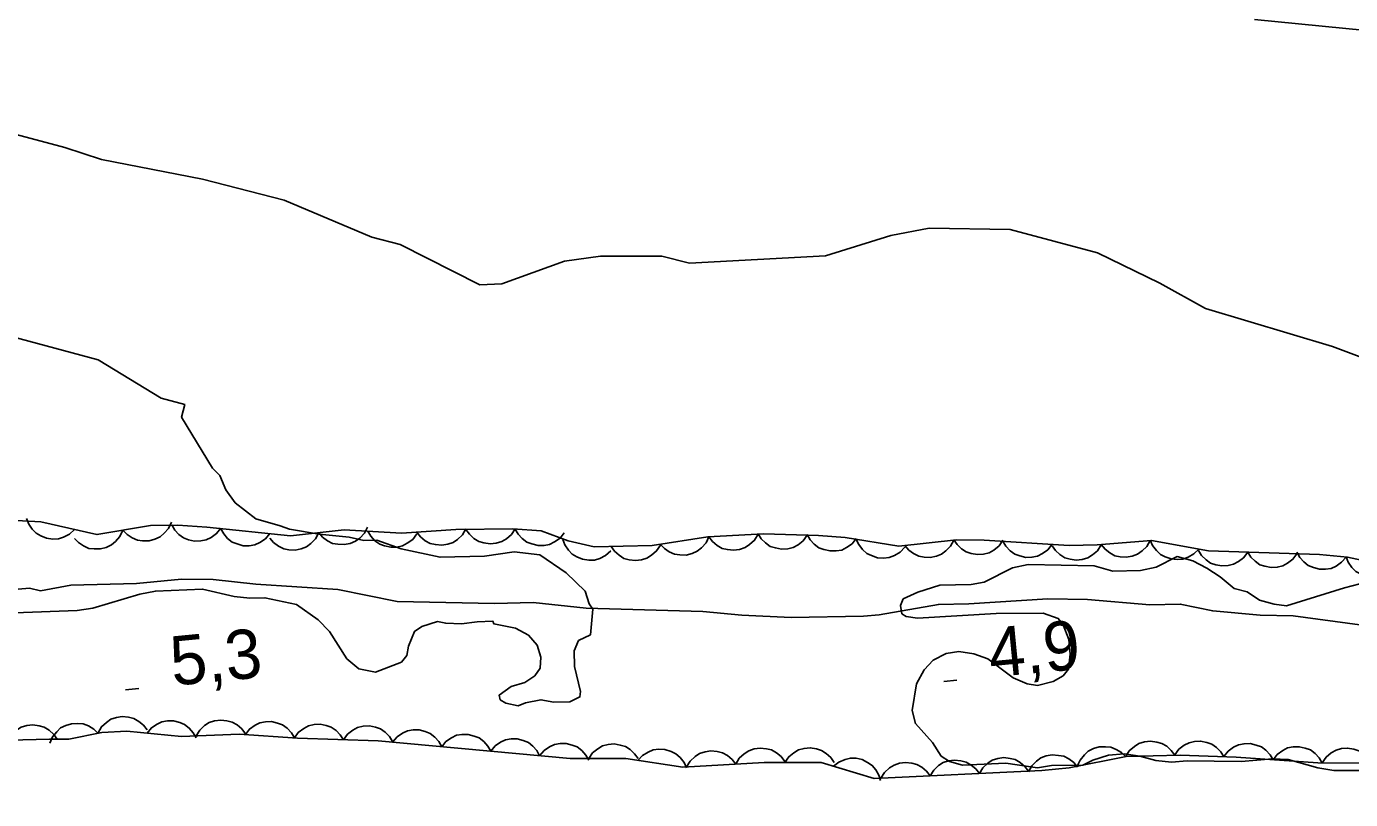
# Model space of a CAD drawing. Extents: x 336540 to 340074, y 5572036 to 5573747.
# Drawn here: x 336782.8 to 336863.5, y 5572640.4 to 5572687.6 of the extents above; entities that cross this region are included whole.
import ezdxf

# ---------------------------------------------------------------- set-up
doc = ezdxf.new("R2010")
doc.units = 0
for name, color, linetype in [('Niveau 1', 7, 'Continuous'), ('Niveau 2', 7, 'Continuous'), ('Niveau 22', 7, 'Continuous'), ('Niveau 3', 7, 'Continuous'), ('Niveau 44', 7, 'Continuous')]:
    doc.layers.add(name, color=color, linetype=linetype)

msp = doc.modelspace()

# ---------------------------------------------------------------- linework, layer by layer
at = {"layer": 'Niveau 1'}
for points in [[(336780.27, 5572669.08), (336787.14, 5572667.24), (336790.98, 5572664.89), (336792.43, 5572664.51), (336792.23, 5572663.75), (336794.11, 5572660.63), (336794.57, 5572660.19), (336794.93, 5572659.3), (336795.51, 5572658.52), (336796.77, 5572657.54), (336798.25, 5572657.12)], [(336798.25, 5572657.12), (336798.82, 5572656.91), (336800.63, 5572656.61), (336802.44, 5572656.42), (336803.35, 5572656.22), (336804.13, 5572656.24), (336805.61, 5572655.71), (336807.99, 5572655.2), (336810.7, 5572655.26), (336812.5, 5572655.53), (336814.08, 5572655.34), (336815.68, 5572654.25), (336816.84, 5572653.14), (336817.08, 5572652.36), (336817.31, 5572652.03), (336817.15, 5572650.47), (336816.43, 5572650.12), (336816.16, 5572649.49), (336816.18, 5572648.53), (336816.55, 5572647.02), (336816.51, 5572646.68), (336815.89, 5572646.38), (336814.93, 5572646.36), (336814.14, 5572646.51), (336813.19, 5572646.32), (336812.74, 5572646.14), (336812, 5572646.3), (336811.66, 5572646.51), (336811.6, 5572646.79), (336812.32, 5572647.32), (336813.16, 5572647.56), (336813.77, 5572647.97), (336814.1, 5572648.43), (336814.14, 5572649.11), (336813.9, 5572649.83), (336813.37, 5572650.44), (336812.58, 5572650.88), (336811.27, 5572651.13), (336811.21, 5572651.3), (336810.25, 5572651.27), (336809.3, 5572651.14), (336808.34, 5572651.17), (336807.83, 5572651.28), (336806.88, 5572650.97), (336806.43, 5572650.68), (336806.06, 5572649.77), (336805.96, 5572649.2), (336805.63, 5572648.8), (336804.06, 5572648.2), (336803.04, 5572648.4), (336802.3, 5572649.01), (336801.24, 5572650.67), (336800.55, 5572651.39), (336799.23, 5572652.32), (336797.31, 5572652.73), (336796.4, 5572652.71), (336795.44, 5572652.8), (336793.51, 5572653.26), (336790.64, 5572653.14), (336789.69, 5572652.95), (336786.83, 5572652.09), (336785.87, 5572651.96), (336782.04, 5572651.81)], [(336864.06, 5572653.57), (336863.11, 5572653.33), (336859.58, 5572652.23), (336858.84, 5572652.33), (336857.94, 5572652.59), (336857.19, 5572653.08), (336856.4, 5572653.29), (336855.54, 5572654), (336854.73, 5572654.54), (336853.88, 5572654.98), (336852.91, 5572655.24), (336851.63, 5572654.59), (336850.68, 5572654.4), (336848.99, 5572654.36), (336847.85, 5572654.67), (336843.84, 5572654.75), (336842.89, 5572654.56), (336841.16, 5572653.67), (336840.37, 5572653.54), (336838.46, 5572653.5), (336837.11, 5572653.07), (336836.22, 5572652.66), (336836.06, 5572652.26), (336836.13, 5572651.75), (336836.41, 5572651.59), (336837.09, 5572651.49), (336841.88, 5572651.77), (336844.76, 5572651.78), (336845.67, 5572651.46), (336845.96, 5572651.07), (336846.32, 5572650.18), (336846.39, 5572649.28), (336846.3, 5572648.37), (336845.97, 5572647.97), (336845.36, 5572647.62), (336844.41, 5572647.37)], [(336844.41, 5572647.37), (336843.78, 5572647.47), (336842.93, 5572647.85), (336841.38, 5572649), (336840.53, 5572649.31), (336839.62, 5572649.46), (336838.83, 5572649.33), (336838.05, 5572648.92), (336837.5, 5572648.34), (336837.02, 5572647.49), (336836.77, 5572645.85), (336836.96, 5572645.06), (336838, 5572643.9), (336838.53, 5572643.07), (336839.04, 5572642.74), (336839.84, 5572642.53), (336842.48, 5572642.65), (336844.41, 5572642.35), (336845.25, 5572642.49), (336847.17, 5572642.53), (336847.78, 5572642.83), (336848.73, 5572643.13), (336849.69, 5572643.21), (336850.65, 5572643.06), (336851.62, 5572642.8), (336852.58, 5572642.71), (336853.53, 5572642.79), (336856.81, 5572642.75), (336858.72, 5572642.91), (336859.68, 5572642.87), (336861.5, 5572642.35), (336862.46, 5572642.2), (336864.38, 5572642.19)]]:
    msp.add_lwpolyline(points, dxfattribs=at)
at = {"layer": 'Niveau 2'}
for points in [[(336864.44, 5572687.31), (336857.64, 5572688)], [(336780.31, 5572681.46), (336785.11, 5572680.18), (336787.35, 5572679.45), (336793.51, 5572678.25), (336798.49, 5572676.97), (336803.83, 5572674.71), (336805.56, 5572674.28), (336810.42, 5572671.81), (336811.76, 5572671.88), (336815.58, 5572673.26), (336817.77, 5572673.56), (336821.5, 5572673.56), (336823.2, 5572673.14), (336831.48, 5572673.58), (336835.47, 5572674.81), (336837.81, 5572675.26), (336842.73, 5572675.18), (336848.06, 5572673.76), (336851.86, 5572671.92), (336854.64, 5572670.37), (336862.39, 5572668.05), (336872.73, 5572664.16)]]:
    msp.add_lwpolyline(points, dxfattribs=at)
at = {"layer": 'Niveau 22'}
for points in [[(336781.33, 5572653.17), (336782.96, 5572653.32), (336783.64, 5572653.16), (336785.49, 5572653.5), (336789.48, 5572653.6), (336792.23, 5572653.86), (336794.15, 5572653.84), (336796.76, 5572653.55), (336801.75, 5572653.23), (336805.38, 5572652.51)], [(336805.38, 5572652.51), (336811.3, 5572652.38), (336813.66, 5572652.43), (336816.89, 5572652.09), (336824, 5572651.9), (336826.38, 5572651.67), (336829.39, 5572651.53), (336833.8, 5572651.61), (336834.76, 5572651.69), (336838.37, 5572652.32), (336840.23, 5572652.36), (336845.03, 5572652.67), (336847.46, 5572652.62), (336851.25, 5572652.3), (336853.11, 5572652.34), (336855.09, 5572651.93), (336857.97, 5572651.67), (336859.99, 5572651.62), (336867.36, 5572650.64)]]:
    msp.add_lwpolyline(points, dxfattribs=at)
at = {"layer": 'Niveau 3'}
for p, q in [((336788.82, 5572647.12), (336789.62, 5572647.2)), ((336838.69, 5572647.63), (336839.49, 5572647.71))]:
    msp.add_line(p, q, dxfattribs=at)
at = {"layer": 'Niveau 44'}
for points in [[(336865.01, 5572654.83), (336863.3, 5572655.2), (336861.6, 5572655.37), (336854.83, 5572655.59), (336851.36, 5572656.23), (336848.04, 5572655.95), (336846.33, 5572655.92), (336841.15, 5572656.25), (336839.47, 5572656.27), (336835.96, 5572655.87), (336832.69, 5572656.4), (336831.05, 5572656.53), (336827.71, 5572656.62), (336824.32, 5572656.44), (336820.91, 5572655.92), (336817.39, 5572655.83), (336815.8, 5572656.21), (336814.15, 5572656.8), (336812.43, 5572656.93), (336808.96, 5572656.89), (336805.64, 5572656.67), (336802.14, 5572656.87), (336798.87, 5572656.51), (336793.77, 5572657.03), (336792.01, 5572657.15), (336790.34, 5572657.13), (336787.07, 5572656.58), (336783.65, 5572657.36), (336780.29, 5572657.55)], [(336785.71, 5572656.89), (336785.41, 5572656.6), (336785.04, 5572656.42), (336784.73, 5572656.32), (336784.38, 5572656.31), (336784.01, 5572656.36), (336783.66, 5572656.5), (336783.37, 5572656.66), (336783.13, 5572656.91), (336782.92, 5572657.22), (336782.79, 5572657.56)], [(336788.66, 5572656.85), (336788.48, 5572656.47), (336788.21, 5572656.16), (336787.97, 5572655.95), (336787.64, 5572655.8), (336787.29, 5572655.71), (336786.9, 5572655.71), (336786.58, 5572655.74), (336786.26, 5572655.89), (336785.95, 5572656.09), (336785.7, 5572656.35)], [(336791.62, 5572657.34), (336791.44, 5572656.96), (336791.17, 5572656.66), (336790.92, 5572656.44), (336790.6, 5572656.3), (336790.25, 5572656.21), (336789.86, 5572656.21), (336789.54, 5572656.24), (336789.22, 5572656.38), (336788.91, 5572656.59), (336788.66, 5572656.85)], [(336794.63, 5572656.97), (336794.37, 5572656.64), (336794.04, 5572656.41), (336793.74, 5572656.26), (336793.4, 5572656.19), (336793.03, 5572656.18), (336792.66, 5572656.27), (336792.35, 5572656.38), (336792.07, 5572656.59), (336791.82, 5572656.86), (336791.63, 5572657.18)], [(336797.61, 5572656.64), (336797.34, 5572656.32), (336797, 5572656.1), (336796.7, 5572655.95), (336796.36, 5572655.9), (336795.99, 5572655.9), (336795.62, 5572656.01), (336795.31, 5572656.12), (336795.04, 5572656.35), (336794.8, 5572656.63), (336794.63, 5572656.94)], [(336803.57, 5572657.03), (336803.38, 5572656.66), (336803.09, 5572656.37), (336802.83, 5572656.17), (336802.5, 5572656.04), (336802.14, 5572655.97), (336801.76, 5572655.99), (336801.44, 5572656.04), (336801.12, 5572656.2), (336800.83, 5572656.43), (336800.59, 5572656.7)], [(336809.57, 5572656.93), (336809.36, 5572656.57), (336809.06, 5572656.29), (336808.79, 5572656.1), (336808.46, 5572655.99), (336808.09, 5572655.93), (336807.71, 5572655.97), (336807.39, 5572656.04), (336807.08, 5572656.21), (336806.8, 5572656.45), (336806.58, 5572656.73)], [(336812.57, 5572656.93), (336812.34, 5572656.58), (336812.03, 5572656.32), (336811.75, 5572656.15), (336811.41, 5572656.05), (336811.04, 5572656.02), (336810.66, 5572656.08), (336810.35, 5572656.16), (336810.05, 5572656.35), (336809.78, 5572656.6), (336809.57, 5572656.9)], [(336815.56, 5572656.69), (336815.3, 5572656.37), (336814.97, 5572656.13), (336814.67, 5572655.98), (336814.33, 5572655.92), (336813.96, 5572655.92), (336813.59, 5572656.01), (336813.28, 5572656.12), (336813, 5572656.34), (336812.75, 5572656.61), (336812.57, 5572656.92)], [(336800.59, 5572656.7), (336800.4, 5572656.33), (336800.11, 5572656.04), (336799.85, 5572655.84), (336799.52, 5572655.71), (336799.16, 5572655.64), (336798.78, 5572655.66), (336798.46, 5572655.72), (336798.14, 5572655.88), (336797.84, 5572656.1), (336797.61, 5572656.37)], [(336806.58, 5572656.62), (336806.32, 5572656.28), (336805.99, 5572656.05), (336805.7, 5572655.89), (336805.36, 5572655.82), (336804.99, 5572655.81), (336804.61, 5572655.9), (336804.31, 5572656), (336804.02, 5572656.21), (336803.77, 5572656.48), (336803.58, 5572656.79)], [(336818.39, 5572655.59), (336818.08, 5572655.31), (336817.72, 5572655.13), (336817.4, 5572655.03), (336817.05, 5572655.02), (336816.68, 5572655.08), (336816.33, 5572655.23), (336816.05, 5572655.39), (336815.81, 5572655.64), (336815.6, 5572655.95), (336815.47, 5572656.29)], [(336824.38, 5572656.45), (336824.2, 5572656.07), (336823.92, 5572655.77), (336823.67, 5572655.56), (336823.35, 5572655.42), (336822.99, 5572655.33), (336822.61, 5572655.34), (336822.28, 5572655.38), (336821.96, 5572655.52), (336821.66, 5572655.73), (336821.41, 5572656)], [(336827.37, 5572656.6), (336827.16, 5572656.24), (336826.86, 5572655.97), (336826.58, 5572655.79), (336826.25, 5572655.68), (336825.88, 5572655.63), (336825.5, 5572655.67), (336825.18, 5572655.74), (336824.88, 5572655.92), (336824.6, 5572656.16), (336824.38, 5572656.44)], [(336830.37, 5572656.55), (336830.13, 5572656.21), (336829.81, 5572655.96), (336829.52, 5572655.8), (336829.18, 5572655.72), (336828.81, 5572655.69), (336828.43, 5572655.77), (336828.12, 5572655.86), (336827.83, 5572656.07), (336827.57, 5572656.33), (336827.37, 5572656.63)], [(336833.36, 5572656.35), (336833.1, 5572656.02), (336832.77, 5572655.79), (336832.47, 5572655.64), (336832.13, 5572655.58), (336831.76, 5572655.58), (336831.39, 5572655.67), (336831.08, 5572655.78), (336830.8, 5572656), (336830.55, 5572656.27), (336830.37, 5572656.58)], [(336836.32, 5572655.81), (336836.03, 5572655.51), (336835.68, 5572655.31), (336835.37, 5572655.18), (336835.02, 5572655.15), (336834.66, 5572655.17), (336834.29, 5572655.3), (336834, 5572655.43), (336833.74, 5572655.67), (336833.51, 5572655.97), (336833.36, 5572656.29)], [(336839.3, 5572656.25), (336839.11, 5572655.88), (336838.82, 5572655.59), (336838.56, 5572655.39), (336838.24, 5572655.26), (336837.87, 5572655.19), (336837.49, 5572655.21), (336837.17, 5572655.26), (336836.85, 5572655.42), (336836.56, 5572655.64), (336836.32, 5572655.91)], [(336842.3, 5572656.24), (336842.06, 5572655.89), (336841.74, 5572655.64), (336841.46, 5572655.47), (336841.12, 5572655.39), (336840.75, 5572655.36), (336840.37, 5572655.43), (336840.06, 5572655.52), (336839.77, 5572655.72), (336839.5, 5572655.97), (336839.3, 5572656.27)], [(336845.29, 5572655.99), (336845.04, 5572655.66), (336844.71, 5572655.42), (336844.41, 5572655.27), (336844.07, 5572655.2), (336843.7, 5572655.19), (336843.33, 5572655.28), (336843.02, 5572655.39), (336842.74, 5572655.6), (336842.48, 5572655.87), (336842.3, 5572656.18)], [(336851.28, 5572656.22), (336851.07, 5572655.86), (336850.78, 5572655.58), (336850.51, 5572655.38), (336850.18, 5572655.26), (336849.82, 5572655.2), (336849.44, 5572655.23), (336849.12, 5572655.29), (336848.81, 5572655.46), (336848.52, 5572655.69), (336848.29, 5572655.97)], [(336854.23, 5572655.7), (336853.94, 5572655.4), (336853.58, 5572655.21), (336853.27, 5572655.09), (336852.92, 5572655.06), (336852.55, 5572655.1), (336852.19, 5572655.23), (336851.9, 5572655.37), (336851.65, 5572655.62), (336851.42, 5572655.92), (336851.28, 5572656.24)], [(336821.42, 5572655.93), (336821.19, 5572655.58), (336820.88, 5572655.32), (336820.6, 5572655.14), (336820.27, 5572655.04), (336819.9, 5572655), (336819.52, 5572655.05), (336819.2, 5572655.13), (336818.91, 5572655.32), (336818.63, 5572655.56), (336818.42, 5572655.86)], [(336848.29, 5572655.95), (336848.06, 5572655.6), (336847.75, 5572655.34), (336847.47, 5572655.17), (336847.13, 5572655.07), (336846.77, 5572655.03), (336846.39, 5572655.09), (336846.07, 5572655.17), (336845.77, 5572655.36), (336845.5, 5572655.61), (336845.29, 5572655.9)], [(336857.22, 5572655.51), (336856.97, 5572655.17), (336856.65, 5572654.93), (336856.36, 5572654.77), (336856.02, 5572654.69), (336855.65, 5572654.67), (336855.27, 5572654.74), (336854.96, 5572654.84), (336854.68, 5572655.04), (336854.41, 5572655.31), (336854.22, 5572655.61)], [(336860.22, 5572655.41), (336859.97, 5572655.08), (336859.65, 5572654.83), (336859.36, 5572654.67), (336859.02, 5572654.59), (336858.65, 5572654.57), (336858.27, 5572654.65), (336857.96, 5572654.74), (336857.67, 5572654.95), (336857.41, 5572655.21), (336857.22, 5572655.51)], [(336863.21, 5572655.21), (336862.94, 5572654.89), (336862.6, 5572654.66), (336862.3, 5572654.52), (336861.96, 5572654.47), (336861.59, 5572654.47), (336861.22, 5572654.57), (336860.91, 5572654.69), (336860.64, 5572654.91), (336860.39, 5572655.19), (336860.22, 5572655.51)], [(336866.14, 5572654.59), (336865.84, 5572654.3), (336865.48, 5572654.11), (336865.17, 5572654), (336864.81, 5572653.99), (336864.45, 5572654.03), (336864.09, 5572654.18), (336863.8, 5572654.33), (336863.56, 5572654.58), (336863.34, 5572654.89), (336863.21, 5572655.22)], [(336781.65, 5572644.04), (336781.87, 5572644.39), (336782.18, 5572644.66), (336782.46, 5572644.84), (336782.8, 5572644.93), (336783.17, 5572644.97), (336783.55, 5572644.92), (336783.86, 5572644.84), (336784.16, 5572644.65), (336784.44, 5572644.4), (336784.65, 5572644.11)], [(336784.2, 5572643.86), (336784.36, 5572644.25), (336784.62, 5572644.56), (336784.86, 5572644.79), (336785.18, 5572644.94), (336785.53, 5572645.05), (336785.92, 5572645.06), (336786.24, 5572645.04), (336786.57, 5572644.91), (336786.89, 5572644.72), (336787.14, 5572644.46)], [(336787.14, 5572644.5), (336787.35, 5572644.86), (336787.65, 5572645.13), (336787.92, 5572645.32), (336788.26, 5572645.43), (336788.62, 5572645.48), (336789, 5572645.44), (336789.32, 5572645.37), (336789.63, 5572645.19), (336789.91, 5572644.96), (336790.13, 5572644.67)], [(336790.13, 5572644.48), (336790.4, 5572644.8), (336790.74, 5572645.02), (336791.03, 5572645.17), (336791.38, 5572645.22), (336791.75, 5572645.22), (336792.12, 5572645.12), (336792.42, 5572645), (336792.7, 5572644.78), (336792.94, 5572644.5), (336793.12, 5572644.18)], [(336793.12, 5572644.31), (336793.34, 5572644.66), (336793.64, 5572644.93), (336793.92, 5572645.12), (336794.25, 5572645.22), (336794.62, 5572645.27), (336795, 5572645.22), (336795.32, 5572645.15), (336795.62, 5572644.97), (336795.9, 5572644.73), (336796.12, 5572644.44)], [(336796.12, 5572644.39), (336796.37, 5572644.72), (336796.71, 5572644.96), (336797, 5572645.11), (336797.35, 5572645.17), (336797.71, 5572645.18), (336798.09, 5572645.09), (336798.39, 5572644.98), (336798.67, 5572644.77), (336798.93, 5572644.49), (336799.11, 5572644.18)], [(336799.11, 5572644.18), (336799.35, 5572644.51), (336799.68, 5572644.76), (336799.97, 5572644.92), (336800.31, 5572645), (336800.68, 5572645.02), (336801.05, 5572644.94), (336801.36, 5572644.84), (336801.65, 5572644.64), (336801.91, 5572644.38), (336802.11, 5572644.07)], [(336802.11, 5572644.07), (336802.35, 5572644.41), (336802.68, 5572644.66), (336802.96, 5572644.82), (336803.31, 5572644.9), (336803.68, 5572644.92), (336804.05, 5572644.84), (336804.36, 5572644.74), (336804.65, 5572644.54), (336804.91, 5572644.27), (336805.1, 5572643.97)], [(336814.83, 5572626.32), (336809.61, 5572627.54), (336801.55, 5572629.6), (336796.1, 5572630.77), (336784.52, 5572632.15), (336776.35, 5572633.36), (336773.28, 5572633.7), (336771.13, 5572634.13), (336769.67, 5572634.85), (336769.47, 5572635.26), (336769.48, 5572635.8), (336769.82, 5572637.96), (336770.42, 5572640.61), (336770.99, 5572641.86), (336771.96, 5572643.34), (336772.91, 5572644.06), (336773.53, 5572644.21), (336775.02, 5572644.28), (336779.27, 5572643.99), (336784.18, 5572644.1)], [(336784.18, 5572644.1), (336785.36, 5572644.1), (336787.37, 5572644.51), (336788.9, 5572644.6), (336792.23, 5572644.27), (336795.74, 5572644.42), (336799.3, 5572644.17), (336804.21, 5572644), (336815.92, 5572642.92), (336819.32, 5572642.92), (336822.78, 5572642.4), (336827.74, 5572642.68), (336831.22, 5572642.68), (336834.44, 5572641.7), (336844.66, 5572642.19), (336846.33, 5572642.35), (336849.81, 5572643.04), (336853.11, 5572643.14), (336856.52, 5572643), (336861.49, 5572642.67), (336864.85, 5572642.65)], [(336805.1, 5572643.92), (336805.37, 5572644.24), (336805.7, 5572644.47), (336806, 5572644.61), (336806.35, 5572644.67), (336806.72, 5572644.67), (336807.09, 5572644.57), (336807.39, 5572644.45), (336807.67, 5572644.23), (336807.91, 5572643.96), (336808.09, 5572643.64)], [(336808.09, 5572643.64), (336808.35, 5572643.97), (336808.69, 5572644.19), (336808.99, 5572644.34), (336809.33, 5572644.4), (336809.7, 5572644.39), (336810.07, 5572644.29), (336810.38, 5572644.18), (336810.65, 5572643.96), (336810.9, 5572643.68), (336811.08, 5572643.37)], [(336811.08, 5572643.37), (336811.34, 5572643.69), (336811.68, 5572643.92), (336811.98, 5572644.06), (336812.32, 5572644.12), (336812.69, 5572644.12), (336813.06, 5572644.02), (336813.37, 5572643.9), (336813.64, 5572643.68), (336813.89, 5572643.41), (336814.06, 5572643.09)], [(336849.78, 5572643.04), (336850, 5572643.39), (336850.31, 5572643.66), (336850.58, 5572643.84), (336850.92, 5572643.94), (336851.29, 5572643.98), (336851.67, 5572643.93), (336851.98, 5572643.85), (336852.28, 5572643.67), (336852.56, 5572643.42), (336852.77, 5572643.13)], [(336852.77, 5572643.15), (336853.02, 5572643.49), (336853.35, 5572643.73), (336853.64, 5572643.89), (336853.98, 5572643.97), (336854.35, 5572643.99), (336854.72, 5572643.91), (336855.03, 5572643.81), (336855.32, 5572643.6), (336855.58, 5572643.34), (336855.77, 5572643.03)], [(336814.06, 5572643.09), (336814.33, 5572643.41), (336814.67, 5572643.64), (336814.96, 5572643.79), (336815.31, 5572643.84), (336815.68, 5572643.84), (336816.05, 5572643.74), (336816.35, 5572643.63), (336816.63, 5572643.41), (336816.88, 5572643.13), (336817.05, 5572642.82)], [(336817.06, 5572642.92), (336817.29, 5572643.27), (336817.61, 5572643.52), (336817.89, 5572643.69), (336818.23, 5572643.78), (336818.6, 5572643.82), (336818.97, 5572643.75), (336819.29, 5572643.66), (336819.58, 5572643.47), (336819.85, 5572643.22), (336820.06, 5572642.92)], [(336820.05, 5572642.81), (336820.33, 5572643.12), (336820.68, 5572643.32), (336820.98, 5572643.45), (336821.33, 5572643.49), (336821.7, 5572643.47), (336822.07, 5572643.35), (336822.36, 5572643.21), (336822.63, 5572642.98), (336822.86, 5572642.69), (336823.01, 5572642.36)], [(336823.02, 5572642.41), (336823.23, 5572642.77), (336823.53, 5572643.05), (336823.8, 5572643.23), (336824.14, 5572643.34), (336824.5, 5572643.39), (336824.88, 5572643.35), (336825.2, 5572643.28), (336825.51, 5572643.1), (336825.79, 5572642.87), (336826.01, 5572642.58)], [(336826.01, 5572642.58), (336826.23, 5572642.94), (336826.53, 5572643.21), (336826.8, 5572643.4), (336827.13, 5572643.51), (336827.5, 5572643.56), (336827.88, 5572643.52), (336828.2, 5572643.45), (336828.5, 5572643.27), (336828.79, 5572643.04), (336829.01, 5572642.75)], [(336829.01, 5572642.68), (336829.24, 5572643.03), (336829.56, 5572643.28), (336829.84, 5572643.45), (336830.18, 5572643.54), (336830.55, 5572643.58), (336830.93, 5572643.51), (336831.24, 5572643.42), (336831.53, 5572643.23), (336831.81, 5572642.98), (336832.01, 5572642.68)], [(336843.85, 5572642.11), (336844.05, 5572642.48), (336844.34, 5572642.76), (336844.61, 5572642.96), (336844.94, 5572643.08), (336845.3, 5572643.15), (336845.68, 5572643.12), (336846.01, 5572643.07), (336846.32, 5572642.9), (336846.61, 5572642.68), (336846.84, 5572642.4)], [(336846.83, 5572642.45), (336847, 5572642.83), (336847.26, 5572643.15), (336847.5, 5572643.37), (336847.81, 5572643.53), (336848.17, 5572643.63), (336848.55, 5572643.64), (336848.88, 5572643.61), (336849.2, 5572643.48), (336849.52, 5572643.29), (336849.78, 5572643.03)], [(336855.77, 5572643.05), (336856.03, 5572643.38), (336856.36, 5572643.61), (336856.65, 5572643.77), (336857, 5572643.83), (336857.37, 5572643.84), (336857.74, 5572643.75), (336858.05, 5572643.64), (336858.33, 5572643.43), (336858.58, 5572643.16), (336858.77, 5572642.85)], [(336858.77, 5572642.85), (336859.02, 5572643.18), (336859.35, 5572643.42), (336859.65, 5572643.57), (336859.99, 5572643.64), (336860.36, 5572643.64), (336860.73, 5572643.55), (336861.04, 5572643.45), (336861.32, 5572643.23), (336861.58, 5572642.96), (336861.76, 5572642.65)], [(336861.76, 5572642.67), (336862, 5572643.01), (336862.31, 5572643.27), (336862.6, 5572643.44), (336862.94, 5572643.53), (336863.31, 5572643.56), (336863.68, 5572643.49), (336864, 5572643.4), (336864.29, 5572643.2), (336864.56, 5572642.95), (336864.76, 5572642.65)], [(336831.97, 5572642.45), (336832.3, 5572642.71), (336832.68, 5572642.87), (336833, 5572642.95), (336833.35, 5572642.94), (336833.71, 5572642.86), (336834.05, 5572642.69), (336834.33, 5572642.51), (336834.55, 5572642.24), (336834.74, 5572641.92), (336834.84, 5572641.58)], [(336834.86, 5572641.72), (336835.08, 5572642.08), (336835.38, 5572642.35), (336835.66, 5572642.53), (336835.99, 5572642.64), (336836.36, 5572642.69), (336836.74, 5572642.64), (336837.06, 5572642.57), (336837.36, 5572642.39), (336837.64, 5572642.15), (336837.86, 5572641.86)], [(336837.86, 5572641.86), (336838.08, 5572642.22), (336838.38, 5572642.49), (336838.65, 5572642.68), (336838.99, 5572642.78), (336839.35, 5572642.83), (336839.73, 5572642.79), (336840.05, 5572642.71), (336840.36, 5572642.53), (336840.64, 5572642.3), (336840.86, 5572642.01)], [(336840.86, 5572642.01), (336841.07, 5572642.36), (336841.38, 5572642.64), (336841.65, 5572642.82), (336841.98, 5572642.93), (336842.35, 5572642.98), (336842.73, 5572642.93), (336843.05, 5572642.86), (336843.35, 5572642.68), (336843.64, 5572642.44), (336843.85, 5572642.15)]]:
    msp.add_lwpolyline(points, dxfattribs=at)

# ---------------------------------------------------------------- texts
at = {"layer": 'Niveau 3'}
for s, p in [('4,9    ', (336841.56, 5572647.87)), ('5,3    ', (336791.69, 5572647.36))]:
    msp.add_text(s, height=3, rotation=5.5424, dxfattribs=at).set_placement(p)

doc.saveas('drawing.dxf')
